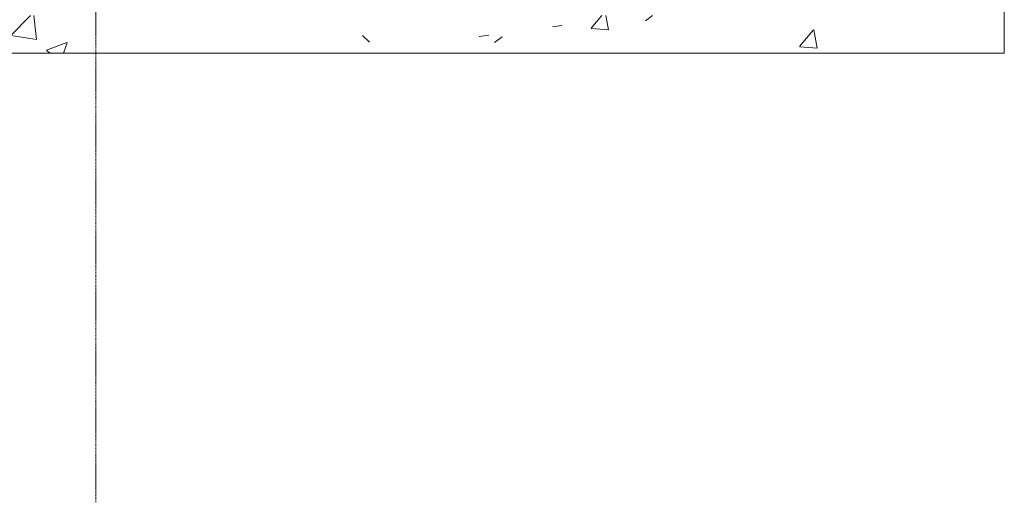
# Model space of a CAD drawing. Header units: inches. Extents: x -4136 to 1945, y -6639 to 12387.
# Tile 374 of 656: x -2193 to -1933, y 9773 to 9900. Entities that reach past the tile are written whole.
import ezdxf

# ---------------------------------------------------------------- set-up
doc = ezdxf.new("R2010")
doc.units = ezdxf.units.IN
doc.header["$MEASUREMENT"] = 0
doc.linetypes.add('Línea de rejilla', pattern=[0.875, 0.5, -0.125, 0.125, -0.125])
for name, color, linetype, lineweight in [('A-WALL-PATT', 7, 'Continuous', 18), ('S-FNDN', 7, 'Continuous', 9), ('S-GRID', 7, 'Continuous', 9)]:
    doc.layers.add(name, color=color, linetype=linetype, lineweight=lineweight)
pattern_1 = [(50, (0, 0), (55.0854, -4.81984), [5.76, -63.36]), (355, (0, 0), (-10.6557, 57.76853), [4.608, -50.688]), (100.451, (4.59, -0.4), (44.42947, 52.94866), [4.895, -53.848]), (46.184, (0, 15.36), (81.96444, -12.7121), [8.64, -95.04]), (96.636, (6.83, 14.3), (71.7815, 74.8124), [7.343, -80.772]), (351.184, (0, 15.36), (71.78195, 74.8124), [6.912, -76.032]), (21, (7.68, 11.52), (45.84207, -30.92146), [5.76, -63.36]), (326, (7.68, 11.52), (18.68706, 55.69148), [4.608, -50.688]), (71.451, (11.5, 8.943), (64.5289, 24.7701), [4.895, -53.848]), (37.5, (0, 0), (0.933895, 25.566816), [2.534, -47.539, 2.534, -48.922, -50.88]), (37.5, (0, 0), (0.933895, 25.566816), [-101.53, 2.534, -48.346]), (7.5, (0, 0), (20.20404, 30.2913), [2.534, -26.803, 2.534, -46.387, -19.392]), (7.5, (0, 0), (20.20404, 30.2913), [-78.259, 2.534, -16.858]), (327.5, (-17.126, 0), (40.997785, -1.732403), [2.534, -16.666, 2.534, -57.37, -79.488]), (327.5, (-17.126, 0), (40.997785, -1.732403), [-79.104, 2.534, -76.954]), (317.5, (-24.806, 0), (44.78888, 7.68784), [2.534, -22.426, 2.534, -37.248, -56.448]), (317.5, (-24.806, 0), (44.78888, 7.68784), [-64.742, 2.534, -53.914])]

msp = doc.modelspace()

# ---------------------------------------------------------------- hatches: boundary and pattern name
at = {"layer": 'A-WALL-PATT', "lineweight": 9, "true_color": 0xd4d4d4}
h = msp.add_hatch(dxfattribs=at)
h.set_pattern_fill('FP_1', color=254, style=0, pattern_type=2)
h.set_pattern_definition(pattern_1)
h.paths.add_polyline_path([(-2512.32374, 9891.1894), (-2512.32374, 9901.1894), (-2161.32374, 9901.1894), (-2161.32374, 9891.1894)], flags=0)
h = msp.add_hatch(dxfattribs=at)
h.set_pattern_fill('FP_1', color=254, style=0, pattern_type=2)
h.set_pattern_definition(pattern_1)
h.paths.add_polyline_path([(-2161.32374, 9891.1894), (-2161.32374, 9901.1894), (-1943.32374, 9901.1894), (-1933.32374, 9901.1894), (-1933.32374, 9891.1894)], flags=0)

# ---------------------------------------------------------------- linework, layer by layer
at = {"layer": 'S-FNDN', "color": 253, "lineweight": 18, "true_color": 0xaaaaaa}
for p, q in [((-1933.32374, 9891.1894), (-1933.32374, 12087.1894)), ((-2512.32374, 9891.1894), (-1933.32374, 9891.1894))]:
    msp.add_line(p, q, dxfattribs=at)
at = {"layer": 'S-GRID', "color": 253, "linetype": 'Línea de rejilla', "true_color": 0xaaaaaa}
msp.add_line((-2173.32374, 9772.6103), (-2173.32374, 12288.55505), dxfattribs=at)

doc.saveas('drawing.dxf')
